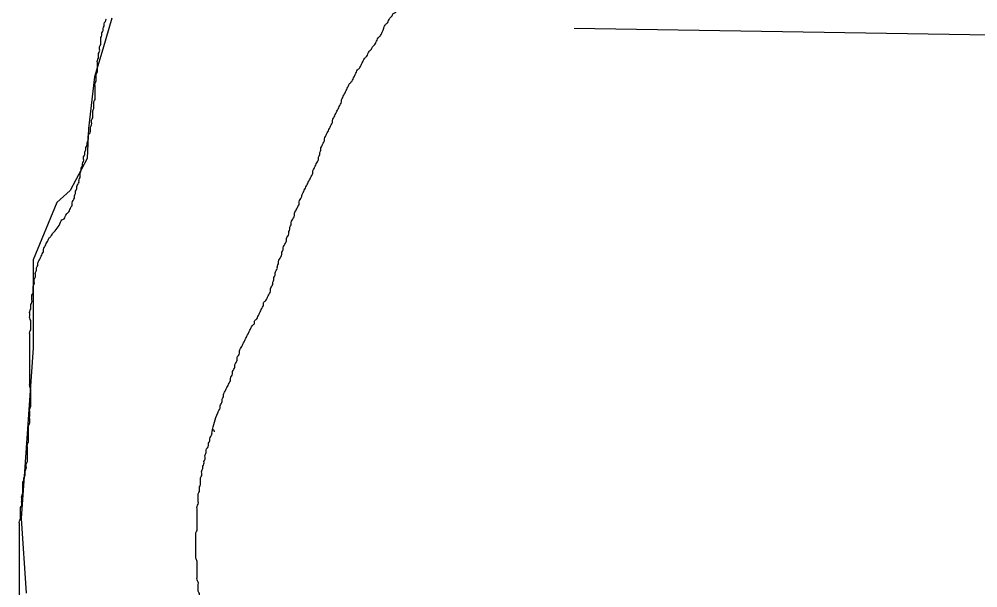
# Model space of a CAD drawing. Extents: x 813775 to 1157140, y 1757555 to 1979907.
# Drawn here: x 1002153 to 1004485, y 1860316 to 1861700 of the extents above; entities that cross this region are included whole.
import ezdxf

# ---------------------------------------------------------------- set-up
doc = ezdxf.new("R2010")
doc.units = 0
for name, color, linetype in [('Level 5', 7, 'Continuous'), ('Level 6', 7, 'Continuous'), ('Level 9', 7, 'Continuous')]:
    doc.layers.add(name, color=color, linetype=linetype)

msp = doc.modelspace()

# ---------------------------------------------------------------- linework, layer by layer
at = {"layer": 'Level 5'}
msp.add_lwpolyline([(1003502.8, 1861678), (1010396.5, 1861567.4)], dxfattribs=at)
at = {"layer": 'Level 6'}
msp.add_lwpolyline([(1002377.9, 1861702.3), (1002356.2, 1861626.6), (1002336, 1861559), (1002321.1, 1861433.2), (1002318, 1861360.9), (1002276.9, 1861282.7), (1002244, 1861253.9), (1002186.4, 1861114), (1002186.4, 1860900), (1002167.1, 1860621.5), (1002157.7, 1860484.4), (1002170, 1860303.4)], dxfattribs=at)
at = {"layer": 'Level 9'}
for points in [[(1002828.2, 1861238.5), (1002831, 1861244.1), (1002833.8, 1861249.7), (1002833.8, 1861255.3), (1002836.6, 1861260.8), (1002839.4, 1861266.4), (1002842.2, 1861274.8), (1002845, 1861280.4), (1002847.7, 1861286), (1002850.5, 1861291.5), (1002853.3, 1861297.1), (1002856.1, 1861302.7), (1002858.9, 1861308.3), (1002861.7, 1861313.9), (1002864.5, 1861319.5), (1002867.3, 1861325), (1002867.3, 1861330.6), (1002870.1, 1861336.2), (1002872.9, 1861341.8), (1002875.6, 1861347.4), (1002878.4, 1861352.9), (1002881.2, 1861358.5), (1002881.2, 1861364.1), (1002884, 1861369.7), (1002884, 1861375.3), (1002886.8, 1861380.9), (1002886.8, 1861386.4), (1002889.6, 1861392), (1002892.4, 1861397.6), (1002895.2, 1861403.2), (1002895.2, 1861408.8), (1002898, 1861414.3), (1002900.7, 1861419.9), (1002903.5, 1861425.5), (1002906.3, 1861431.1), (1002909.1, 1861436.7), (1002911.9, 1861442.3), (1002914.7, 1861447.8), (1002914.7, 1861453.4), (1002917.5, 1861459), (1002920.3, 1861464.6), (1002923.1, 1861470.2), (1002925.9, 1861475.8), (1002928.6, 1861481.3), (1002931.4, 1861486.9), (1002934.2, 1861492.5), (1002937, 1861498.1), (1002937, 1861503.7), (1002939.8, 1861509.2), (1002942.6, 1861514.8), (1002945.4, 1861520.4), (1002948.2, 1861526), (1002951, 1861531.6), (1002953.8, 1861537.2), (1002956.5, 1861542.7), (1002962.1, 1861548.3), (1002964.9, 1861553.9), (1002967.7, 1861559.5), (1002970.5, 1861565.1), (1002973.3, 1861570.6), (1002976.1, 1861576.2), (1002981.6, 1861581.8), (1002984.4, 1861587.4), (1002987.2, 1861593), (1002990, 1861598.6), (1002992.8, 1861604.1), (1002998.4, 1861609.7), (1003001.2, 1861615.3), (1003004, 1861620.9), (1003009.5, 1861626.5), (1003012.3, 1861632.1), (1003017.9, 1861637.6), (1003020.7, 1861643.2), (1003023.5, 1861648.8), (1003026.3, 1861654.4), (1003031.9, 1861660), (1003034.7, 1861665.5), (1003037.4, 1861671.1), (1003040.2, 1861679.5), (1003043, 1861685.1), (1003048.6, 1861690.7), (1003051.4, 1861696.2), (1003054.2, 1861701.8), (1003059.8, 1861707.4), (1003062.5, 1861713), (1003068.1, 1861715.8), (1003070.9, 1861721.4), (1003073.7, 1861726.9), (1003079.3, 1861732.5), (1003082.1, 1861738.1), (1003087.7, 1861743.7)], [(1002234, 1861178.5), (1002253.5, 1861205.6), (1002256.3, 1861211.2), (1002261.9, 1861213.9), (1002264.7, 1861219.5), (1002267.5, 1861225.1), (1002273.1, 1861230.7), (1002275.9, 1861236.3), (1002278.7, 1861241.9), (1002281.4, 1861247.4), (1002281.4, 1861253), (1002284.2, 1861258.6), (1002287, 1861264.2), (1002287, 1861269.8), (1002289.8, 1861275.3), (1002289.8, 1861280.9), (1002292.6, 1861286.5), (1002292.6, 1861292.1), (1002295.4, 1861297.7), (1002298.2, 1861303.3), (1002298.2, 1861308.8), (1002301, 1861314.4), (1002301, 1861320), (1002301, 1861325.6), (1002303.8, 1861331.2), (1002303.8, 1861336.8), (1002306.6, 1861342.3), (1002306.6, 1861347.9), (1002309.3, 1861353.5), (1002309.3, 1861359.1), (1002309.3, 1861364.7), (1002312.1, 1861370.2), (1002312.1, 1861375.8), (1002314.9, 1861381.4), (1002314.9, 1861387), (1002317.7, 1861392.6), (1002317.7, 1861398.2), (1002320.5, 1861403.7), (1002320.5, 1861409.3), (1002320.5, 1861414.9), (1002323.3, 1861420.5), (1002326.1, 1861426.1), (1002326.1, 1861431.6), (1002326.1, 1861437.2), (1002328.9, 1861442.8), (1002328.9, 1861448.4), (1002328.9, 1861454), (1002331.7, 1861459.6), (1002331.7, 1861465.1), (1002331.7, 1861470.7), (1002331.7, 1861476.3), (1002334.4, 1861481.9), (1002334.4, 1861487.5), (1002334.4, 1861493), (1002334.4, 1861498.6), (1002337.2, 1861504.2), (1002337.2, 1861509.8), (1002337.2, 1861515.4), (1002337.2, 1861521), (1002337.2, 1861526.5), (1002337.2, 1861532.1), (1002337.2, 1861537.7), (1002337.2, 1861543.3), (1002340, 1861548.9), (1002340, 1861554.5), (1002340, 1861560), (1002340, 1861565.6), (1002342.8, 1861571.2), (1002342.8, 1861576.8), (1002342.8, 1861582.4), (1002342.8, 1861587.9), (1002342.8, 1861593.5), (1002342.8, 1861599.1), (1002345.6, 1861604.7), (1002345.6, 1861610.3), (1002345.6, 1861615.9), (1002348.4, 1861621.4), (1002348.4, 1861627), (1002348.4, 1861632.6), (1002351.2, 1861638.2), (1002351.2, 1861643.8), (1002351.2, 1861649.3), (1002351.2, 1861654.9), (1002354, 1861660.5), (1002354, 1861666.1), (1002356.8, 1861671.7), (1002356.8, 1861677.3), (1002359.6, 1861682.8), (1002359.6, 1861688.4), (1002362.3, 1861694), (1002365.1, 1861699.6)], [(1002621.8, 1860695.6), (1002635.7, 1860741.7), (1002638.5, 1860747.3), (1002641.3, 1860752.9), (1002641.3, 1860758.5), (1002644.1, 1860764), (1002646.9, 1860769.6), (1002646.9, 1860775.2), (1002649.7, 1860780.8), (1002649.7, 1860786.4), (1002652.5, 1860791.9), (1002655.3, 1860797.5), (1002658, 1860803.1), (1002660.8, 1860808.7), (1002663.6, 1860814.3), (1002666.4, 1860819.9), (1002666.4, 1860825.4), (1002669.2, 1860831), (1002672, 1860836.6), (1002672, 1860842.2), (1002674.8, 1860847.8), (1002677.6, 1860853.3), (1002677.6, 1860858.9), (1002680.4, 1860864.5), (1002683.2, 1860870.1), (1002683.2, 1860875.7), (1002685.9, 1860881.3), (1002688.7, 1860886.8), (1002688.7, 1860892.4), (1002691.5, 1860898), (1002694.3, 1860903.6), (1002697.1, 1860909.2), (1002699.9, 1860914.8), (1002702.7, 1860920.3), (1002705.5, 1860925.9), (1002708.3, 1860931.5), (1002711.1, 1860937.1), (1002713.8, 1860942.7), (1002716.6, 1860948.2), (1002719.4, 1860953.8), (1002725, 1860959.4), (1002725, 1860965), (1002730.6, 1860970.6), (1002733.4, 1860976.2), (1002736.2, 1860981.7), (1002738.9, 1860987.3), (1002741.7, 1860992.9), (1002744.5, 1860998.5), (1002747.3, 1861004.1), (1002747.3, 1861009.6), (1002752.9, 1861015.2), (1002755.7, 1861020.8), (1002758.5, 1861026.4), (1002761.3, 1861032), (1002764.1, 1861037.6), (1002764.1, 1861043.1), (1002766.8, 1861048.7), (1002769.6, 1861054.3), (1002769.6, 1861059.9), (1002772.4, 1861065.5), (1002772.4, 1861071), (1002775.2, 1861076.6), (1002775.2, 1861082.2), (1002778, 1861087.8), (1002780.8, 1861093.4), (1002780.8, 1861099), (1002783.6, 1861104.5), (1002783.6, 1861110.1), (1002786.4, 1861115.7), (1002789.2, 1861121.3), (1002792, 1861126.9), (1002792, 1861132.5), (1002794.7, 1861138), (1002794.7, 1861143.6), (1002797.5, 1861149.2), (1002800.3, 1861154.8), (1002803.1, 1861160.4), (1002803.1, 1861165.9), (1002805.9, 1861171.5), (1002808.7, 1861177.1), (1002808.7, 1861182.7), (1002811.5, 1861188.3), (1002811.5, 1861193.9), (1002814.3, 1861199.4), (1002814.3, 1861205), (1002817.1, 1861210.6), (1002819.8, 1861216.2), (1002822.6, 1861221.8), (1002822.6, 1861227.3), (1002825.4, 1861232.9), (1002828.2, 1861238.5)], [(1002178.2, 1860860.3), (1002178.2, 1860865.9), (1002178.2, 1860871.5), (1002178.2, 1860877.1), (1002178.2, 1860882.6), (1002178.2, 1860891), (1002178.2, 1860896.6), (1002178.2, 1860902.2), (1002178.2, 1860907.8), (1002178.2, 1860913.3), (1002178.2, 1860918.9), (1002178.2, 1860927.3), (1002178.2, 1860932.9), (1002178.2, 1860938.5), (1002181, 1860944), (1002181, 1860949.6), (1002181, 1860955.2), (1002181, 1860960.8), (1002181, 1860966.4), (1002178.2, 1860972), (1002178.2, 1860977.5), (1002178.2, 1860983.1), (1002178.2, 1860988.7), (1002181, 1860994.3), (1002181, 1860999.9), (1002181, 1861005.4), (1002183.8, 1861011), (1002183.8, 1861016.6), (1002183.8, 1861022.2), (1002183.8, 1861027.8), (1002186.6, 1861033.4), (1002186.6, 1861038.9), (1002186.6, 1861044.5), (1002186.6, 1861050.1), (1002189.4, 1861055.7), (1002189.4, 1861061.3), (1002189.4, 1861066.8), (1002192.2, 1861072.4), (1002192.2, 1861078), (1002192.2, 1861083.6), (1002195, 1861089.2), (1002195, 1861094.8), (1002197.8, 1861100.3), (1002197.8, 1861105.9), (1002200.5, 1861111.5), (1002203.3, 1861117.1), (1002206.1, 1861122.7), (1002208.9, 1861128.3), (1002211.7, 1861133.8), (1002211.7, 1861139.4), (1002214.5, 1861145), (1002217.3, 1861150.6), (1002220.1, 1861156.2), (1002222.9, 1861161.7), (1002225.7, 1861167.3), (1002231.2, 1861172.9), (1002234, 1861178.5)], [(1002153.1, 1860316.1), (1002153.1, 1860321.6), (1002153.1, 1860327.2), (1002153.1, 1860335.6), (1002153.1, 1860341.2), (1002153.1, 1860346.8), (1002153.1, 1860355.1), (1002153.1, 1860360.7), (1002153.1, 1860366.3), (1002153.1, 1860371.9), (1002153.1, 1860377.5), (1002153.1, 1860383), (1002153.1, 1860388.6), (1002153.1, 1860397), (1002153.1, 1860402.6), (1002153.1, 1860408.2), (1002153.1, 1860413.7), (1002153.1, 1860419.3), (1002153.1, 1860424.9), (1002153.1, 1860433.3), (1002153.1, 1860438.9), (1002153.1, 1860444.4), (1002153.1, 1860450), (1002153.1, 1860455.6), (1002153.1, 1860461.2), (1002153.1, 1860466.8), (1002153.1, 1860472.4), (1002153.1, 1860477.9), (1002155.9, 1860483.5), (1002155.9, 1860489.1), (1002155.9, 1860494.7), (1002155.9, 1860500.3), (1002155.9, 1860505.8), (1002155.9, 1860511.4), (1002158.7, 1860517), (1002158.7, 1860522.6), (1002158.7, 1860528.2), (1002158.7, 1860533.8), (1002158.7, 1860539.3), (1002161.5, 1860544.9), (1002161.5, 1860550.5), (1002161.5, 1860556.1), (1002161.5, 1860561.7), (1002161.5, 1860567.2), (1002161.5, 1860572.8), (1002164.3, 1860578.4), (1002164.3, 1860584), (1002167.1, 1860589.6), (1002167.1, 1860595.2), (1002167.1, 1860600.7), (1002169.9, 1860606.3), (1002169.9, 1860611.9), (1002169.9, 1860617.5), (1002172.6, 1860623.1), (1002172.6, 1860631.4), (1002172.6, 1860637), (1002172.6, 1860642.6), (1002172.6, 1860648.2), (1002172.6, 1860653.8), (1002172.6, 1860659.4), (1002172.6, 1860664.9), (1002175.4, 1860670.5), (1002175.4, 1860676.1), (1002175.4, 1860684.5), (1002175.4, 1860692.8), (1002175.4, 1860701.2), (1002175.4, 1860709.6), (1002178.2, 1860718), (1002178.2, 1860726.3), (1002178.2, 1860734.7), (1002178.2, 1860740.3), (1002178.2, 1860745.9), (1002178.2, 1860751.5), (1002181, 1860757), (1002181, 1860762.6), (1002181, 1860768.2), (1002181, 1860773.8), (1002181, 1860782.2), (1002181, 1860787.7), (1002181, 1860793.3), (1002181, 1860798.9), (1002178.2, 1860807.3), (1002178.2, 1860812.9), (1002178.2, 1860818.4), (1002178.2, 1860824), (1002178.2, 1860829.6), (1002178.2, 1860835.2), (1002178.2, 1860840.8), (1002178.2, 1860846.4), (1002178.2, 1860851.9), (1002178.2, 1860860.3)], [(1002591.1, 1860561.7), (1002593.9, 1860567.2), (1002593.9, 1860572.8), (1002593.9, 1860578.4), (1002593.9, 1860584), (1002596.7, 1860589.6), (1002596.7, 1860595.2), (1002596.7, 1860600.7), (1002599.5, 1860606.3), (1002599.5, 1860611.9), (1002602.3, 1860617.5), (1002602.3, 1860623.1), (1002605, 1860628.7), (1002605, 1860634.2), (1002605, 1860639.8), (1002607.8, 1860645.4), (1002607.8, 1860651), (1002610.6, 1860656.6), (1002613.4, 1860662.1), (1002613.4, 1860667.7), (1002616.2, 1860673.3), (1002616.2, 1860678.9), (1002619, 1860684.5), (1002621.8, 1860690.1), (1002621.8, 1860695.6), (1002624.6, 1860701.2), (1002627.4, 1860695.6)], [(1002624.6, 1860045.3), (1002624.6, 1860050.9), (1002621.8, 1860056.5), (1002621.8, 1860062.1), (1002619, 1860067.7), (1002619, 1860073.2), (1002619, 1860078.8), (1002616.2, 1860084.4), (1002616.2, 1860090), (1002616.2, 1860095.6), (1002613.4, 1860101.1), (1002613.4, 1860106.7), (1002613.4, 1860112.3), (1002613.4, 1860117.9), (1002610.6, 1860123.5), (1002610.6, 1860129.1), (1002610.6, 1860134.6), (1002607.8, 1860140.2), (1002607.8, 1860145.8), (1002607.8, 1860151.4), (1002607.8, 1860157), (1002605, 1860162.5), (1002605, 1860168.1), (1002605, 1860173.7), (1002605, 1860179.3), (1002605, 1860184.9), (1002602.3, 1860190.5), (1002602.3, 1860196), (1002602.3, 1860201.6), (1002602.3, 1860207.2), (1002602.3, 1860212.8), (1002599.5, 1860218.4), (1002599.5, 1860224), (1002599.5, 1860229.5), (1002599.5, 1860235.1), (1002596.7, 1860240.7), (1002596.7, 1860246.3), (1002596.7, 1860251.9), (1002596.7, 1860257.4), (1002596.7, 1860263), (1002596.7, 1860268.6), (1002593.9, 1860274.2), (1002593.9, 1860279.8), (1002593.9, 1860285.4), (1002591.1, 1860290.9), (1002591.1, 1860296.5), (1002591.1, 1860302.1), (1002588.3, 1860307.7), (1002588.3, 1860313.3), (1002588.3, 1860318.8), (1002588.3, 1860324.4), (1002588.3, 1860330), (1002585.5, 1860335.6), (1002585.5, 1860341.2), (1002585.5, 1860346.8), (1002585.5, 1860352.3), (1002585.5, 1860357.9), (1002585.5, 1860363.5), (1002585.5, 1860369.1), (1002585.5, 1860374.7), (1002585.5, 1860380.2), (1002582.7, 1860388.6), (1002582.7, 1860394.2), (1002582.7, 1860402.6), (1002582.7, 1860408.2), (1002582.7, 1860413.7), (1002582.7, 1860419.3), (1002582.7, 1860424.9), (1002582.7, 1860430.5), (1002582.7, 1860436.1), (1002582.7, 1860441.7), (1002582.7, 1860450), (1002585.5, 1860455.6), (1002585.5, 1860461.2), (1002585.5, 1860466.8), (1002585.5, 1860472.4), (1002585.5, 1860477.9), (1002585.5, 1860483.5), (1002585.5, 1860489.1), (1002585.5, 1860494.7), (1002585.5, 1860503.1), (1002585.5, 1860508.6), (1002585.5, 1860514.2), (1002588.3, 1860519.8), (1002588.3, 1860525.4), (1002588.3, 1860531), (1002588.3, 1860536.5), (1002588.3, 1860544.9), (1002591.1, 1860550.5), (1002591.1, 1860556.1), (1002591.1, 1860561.7)], [(1002192.2, 1859769), (1002189.4, 1859774.6), (1002189.4, 1859780.2), (1002186.6, 1859785.8), (1002186.6, 1859791.3), (1002186.6, 1859796.9), (1002186.6, 1859802.5), (1002183.8, 1859808.1), (1002183.8, 1859813.7), (1002183.8, 1859819.2), (1002181, 1859827.6), (1002181, 1859836), (1002181, 1859844.4), (1002178.2, 1859852.7), (1002178.2, 1859861.1), (1002178.2, 1859869.5), (1002175.4, 1859877.9), (1002175.4, 1859886.2), (1002175.4, 1859894.6), (1002172.6, 1859903), (1002172.6, 1859911.4), (1002172.6, 1859919.7), (1002169.9, 1859925.3), (1002169.9, 1859930.9), (1002169.9, 1859936.5), (1002167.1, 1859942.1), (1002167.1, 1859947.6), (1002167.1, 1859953.2), (1002164.3, 1859958.8), (1002164.3, 1859964.4), (1002164.3, 1859970), (1002164.3, 1859975.5), (1002164.3, 1859983.9), (1002161.5, 1859989.5), (1002161.5, 1859995.1), (1002161.5, 1860000.7), (1002161.5, 1860006.2), (1002161.5, 1860011.8), (1002158.7, 1860017.4), (1002158.7, 1860023), (1002158.7, 1860028.6), (1002155.9, 1860034.2), (1002155.9, 1860039.7), (1002155.9, 1860045.3), (1002155.9, 1860050.9), (1002153.1, 1860056.5), (1002153.1, 1860062.1), (1002153.1, 1860067.7), (1002153.1, 1860073.2), (1002153.1, 1860078.8), (1002153.1, 1860084.4), (1002153.1, 1860090), (1002153.1, 1860095.6), (1002155.9, 1860101.1), (1002155.9, 1860106.7), (1002155.9, 1860112.3), (1002155.9, 1860117.9), (1002158.7, 1860123.5), (1002158.7, 1860129.1), (1002158.7, 1860134.6), (1002155.9, 1860140.2), (1002155.9, 1860145.8), (1002155.9, 1860151.4), (1002155.9, 1860157), (1002155.9, 1860162.5), (1002155.9, 1860170.9), (1002155.9, 1860176.5), (1002155.9, 1860182.1), (1002155.9, 1860187.7), (1002155.9, 1860193.2), (1002155.9, 1860198.8), (1002155.9, 1860207.2), (1002155.9, 1860212.8), (1002155.9, 1860218.4), (1002155.9, 1860224), (1002155.9, 1860229.5), (1002153.1, 1860235.1), (1002153.1, 1860240.7), (1002153.1, 1860246.3), (1002153.1, 1860251.9), (1002153.1, 1860257.4), (1002153.1, 1860263), (1002153.1, 1860268.6), (1002153.1, 1860274.2), (1002153.1, 1860279.8), (1002153.1, 1860285.4), (1002153.1, 1860290.9), (1002153.1, 1860299.3), (1002153.1, 1860304.9), (1002153.1, 1860310.5), (1002153.1, 1860316.1)]]:
    msp.add_spline(points, degree=3, dxfattribs=at)

doc.saveas('drawing.dxf')
